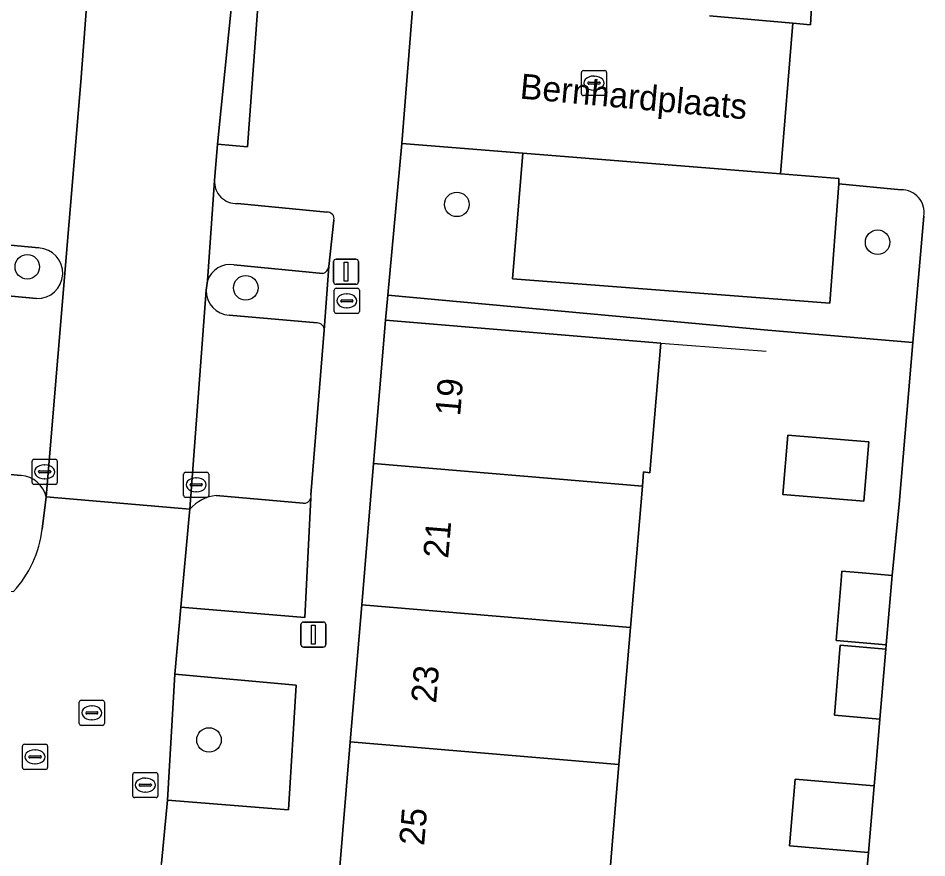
# Model space of a CAD drawing. Extents: x 159960 to 160866, y 382700 to 383354.
# Drawn here: x 160585.31 to 160621.51, y 383186.84 to 383220.3 of the extents above; entities that cross this region are included whole.
import ezdxf

# ---------------------------------------------------------------- set-up
doc = ezdxf.new("R2010")
doc.units = 0
for name, color, linetype in [('IMGEO_Boom', 7, 'Continuous'), ('IMGEO_Brandkraan', 7, 'Continuous'), ('IMGEO_Erf', 7, 'Continuous'), ('IMGEO_Groenvoorziening', 7, 'Continuous'), ('IMGEO_Kolk', 7, 'Continuous'), ('IMGEO_Lichtmast', 7, 'Continuous'), ('IMGEO_Muur', 7, 'Continuous'), ('IMGEO_Openbare_ruimte_label', 7, 'Continuous'), ('IMGEO_Pand', 7, 'Continuous'), ('IMGEO_Pand_nummerreeks', 7, 'Continuous'), ('IMGEO_Parkeervlak_open', 7, 'Continuous'), ('IMGEO_Rijbaan_lokaal_open', 7, 'Continuous'), ('IMGEO_Rioolput', 7, 'Continuous'), ('IMGEO_Voetpad_open', 7, 'Continuous')]:
    doc.layers.add(name, color=color, linetype=linetype)

msp = doc.modelspace()

# ---------------------------------------------------------------- linework, layer by layer
at = {"layer": 'IMGEO_Boom'}
for centre in [(160602.789, 383212.88), (160619.552, 383211.372), (160585.677, 383210.392), (160594.379, 383209.554), (160592.916, 383191.534)]:
    msp.add_circle(centre, 0.489, dxfattribs=at)
at = {"layer": 'IMGEO_Brandkraan'}
for p, q in [((160597.98, 383209.535), (160598.832, 383209.535)), ((160597.905, 383208.609), (160597.905, 383209.461)), ((160598.393, 383209.315), (160598.418, 383209.315)), ((160598.906, 383209.461), (160598.906, 383208.609)), ((160598.164, 383209.029), (160598.164, 383209.041)), ((160598.602, 383208.992), (160598.204, 383208.992)), ((160598.207, 383209.078), (160598.605, 383209.078)), ((160598.416, 383208.755), (160598.391, 383208.755)), ((160598.648, 383209.041), (160598.648, 383209.029)), ((160598.832, 383208.535), (160597.98, 383208.535))]:
    msp.add_line(p, q, dxfattribs=at)
for points in [[(160597.98, 383209.535), (160598.832, 383209.535)], [(160597.905, 383208.609), (160597.905, 383209.461)], [(160598.906, 383209.461), (160598.906, 383208.609)], [(160598.832, 383208.535), (160597.98, 383208.535)]]:
    msp.add_lwpolyline(points, dxfattribs=at)
for centre, radius, start, end in [((160597.982, 383209.459), 0.0765, 91.552, 178.448), ((160597.982, 383209.459), 0.0765, 91.552, 178.448), ((160598.83, 383209.459), 0.0765, 1.552, 88.448), ((160598.83, 383209.459), 0.0765, 1.552, 88.448), ((160598.204, 383209.038), 0.0403, 85.8775, 175.7526), ((160598.201, 383209.028), 0.0366, 178.938, 274.7102), ((160598.605, 383209.035), 0.043, 264.8664, 352.4533), ((160598.609, 383209.04), 0.0386, 1.7309, 96.639), ((160597.982, 383208.611), 0.0765, 181.552, 268.448), ((160597.982, 383208.611), 0.0765, 181.552, 268.448), ((160598.83, 383208.611), 0.0765, 271.552, 358.448), ((160598.83, 383208.611), 0.0765, 271.552, 358.448)]:
    msp.add_arc(centre, radius, start, end, dxfattribs=at)
for centre, major_axis, ratio, start_param, end_param in [((160598.392, 383209.035), (-0.387, 0.002), 0.722429, 4.712389, 7.853982), ((160598.417, 383209.035), (-0.39, 0.002), 0.717154, 1.570796, 4.712389)]:
    msp.add_ellipse(centre, major_axis=major_axis, ratio=ratio, start_param=start_param, end_param=end_param, dxfattribs=at)
at = {"layer": 'IMGEO_Erf'}
msp.add_lwpolyline([(160618.744, 383182.041), (160619.187, 383187.053), (160616.045, 383187.318), (160616.268, 383189.967), (160619.411, 383189.702), (160619.51, 383190.75), (160619.646, 383192.363), (160617.83, 383192.516), (160618.066, 383195.312), (160619.882, 383195.159), (160619.896, 383195.326), (160617.9, 383195.494), (160618.101, 383197.886), (160618.133, 383198.262), (160618.937, 383198.194), (160620.13, 383198.093), (160620.411, 383200.927), (160620.956, 383207.38), (160615.184, 383207.866), (160610.995, 383208.252), (160600.042, 383209.262), (160599.95, 383208.269), (160610.911, 383207.344), (160610.476, 383202.182), (160610.231, 383202.227), (160610.183, 383201.654), (160609.707, 383196.017), (160609.246, 383190.557), (160608.773, 383184.941)], dxfattribs=at)
msp.add_lwpolyline([(160619.201, 383203.416), (160619.001, 383201.046), (160615.778, 383201.317), (160615.978, 383203.688)], close=True, dxfattribs=at)
at = {"layer": 'IMGEO_Groenvoorziening'}
for points in [[(160620.485, 383213.461), (160618.008, 383213.698), (160617.644, 383208.944), (160605.013, 383209.916), (160605.417, 383214.921), (160600.599, 383215.308), (160600.042, 383209.262), (160610.995, 383208.252), (160615.184, 383207.866), (160620.956, 383207.38), (160621.395, 383212.417)], [(160586.13, 383211.144), (160582.317, 383211.506), (160582.177, 383209.489), (160586.042, 383209.131)], [(160597.453, 383210.126), (160593.907, 383210.476)], [(160597.507, 383207.862), (160597.692, 383210.4)], [(160592.86, 383209.832), (160592.805, 383209.455)], [(160593.72, 383208.459), (160597.227, 383208.159)], [(160585.434, 383202.074), (160581.574, 383202.42), (160581.011, 383197.801), (160585.127, 383197.45)], [(160586.264, 383199.937), (160586.43, 383201.221)], [(160592.151, 383200.736), (160592.13, 383200.465), (160591.797, 383196.833), (160596.728, 383196.421), (160596.971, 383201.168)], [(160596.666, 383200.975), (160593.201, 383201.28)]]:
    msp.add_lwpolyline(points, dxfattribs=at)
msp.add_lwpolyline([(160596.082, 383188.749), (160596.39, 383193.722), (160591.552, 383194.156), (160591.264, 383189.141)], close=True, dxfattribs=at)
for centre, radius, start, end in [((160620.506, 383212.56), 0.901, 350.8404, 91.3135), ((160586.082, 383210.138), 1.007, 267.6973, 87.2964), ((160593.764, 383209.535), 0.952, 81.3645, 161.8261), ((160597.36, 383210.448), 0.335, 286.09, 351.7161), ((160593.794, 383209.446), 0.989, 179.459, 265.6868), ((160597.22, 383207.872), 0.287, 357.9745, 88.6503), ((160585.348, 383200.965), 1.112, 13.2962, 85.5486), ((160593.388, 383199.634), 1.656, 96.4744, 138.3025), ((160596.707, 383201.248), 0.276, 261.5413, 343.1089), ((160581.881, 383200.437), 4.411, 317.3748, 353.4876)]:
    msp.add_arc(centre, radius, start, end, dxfattribs=at)
at = {"layer": 'IMGEO_Kolk'}
for p, q in [((160607.829, 383218.214), (160608.681, 383218.214)), ((160607.754, 383217.288), (160607.754, 383218.14)), ((160608.242, 383217.994), (160608.267, 383217.994)), ((160608.755, 383218.14), (160608.755, 383217.288)), ((160608.013, 383217.708), (160608.013, 383217.72)), ((160608.451, 383217.671), (160608.053, 383217.671)), ((160608.056, 383217.757), (160608.454, 383217.757)), ((160608.265, 383217.434), (160608.24, 383217.434)), ((160608.497, 383217.72), (160608.497, 383217.708)), ((160608.681, 383217.214), (160607.829, 383217.214)), ((160585.868, 383201.796), (160585.868, 383202.648)), ((160585.943, 383202.722), (160586.795, 383202.722)), ((160586.869, 383202.648), (160586.869, 383201.796)), ((160586.127, 383202.216), (160586.127, 383202.228)), ((160586.17, 383202.265), (160586.568, 383202.265)), ((160586.356, 383202.502), (160586.381, 383202.502)), ((160586.611, 383202.228), (160586.611, 383202.216)), ((160586.565, 383202.179), (160586.167, 383202.179)), ((160586.379, 383201.942), (160586.354, 383201.942)), ((160591.906, 383201.278), (160591.906, 383202.13)), ((160591.981, 383202.204), (160592.833, 383202.204)), ((160592.394, 383201.984), (160592.419, 383201.984)), ((160592.907, 383202.13), (160592.907, 383201.278)), ((160586.795, 383201.722), (160585.943, 383201.722)), ((160592.165, 383201.698), (160592.165, 383201.71)), ((160592.603, 383201.661), (160592.205, 383201.661)), ((160592.208, 383201.747), (160592.606, 383201.747)), ((160592.649, 383201.71), (160592.649, 383201.698)), ((160592.833, 383201.204), (160591.981, 383201.204)), ((160592.417, 383201.424), (160592.392, 383201.424))]:
    msp.add_line(p, q, dxfattribs=at)
for points in [[(160607.829, 383218.214), (160608.681, 383218.214)], [(160607.754, 383217.288), (160607.754, 383218.14)], [(160608.755, 383218.14), (160608.755, 383217.288)], [(160608.681, 383217.214), (160607.829, 383217.214)], [(160585.868, 383201.796), (160585.868, 383202.648)], [(160585.943, 383202.722), (160586.795, 383202.722)], [(160586.869, 383202.648), (160586.869, 383201.796)], [(160591.906, 383201.278), (160591.906, 383202.13)], [(160591.981, 383202.204), (160592.833, 383202.204)], [(160592.907, 383202.13), (160592.907, 383201.278)], [(160586.795, 383201.722), (160585.943, 383201.722)], [(160592.833, 383201.204), (160591.981, 383201.204)]]:
    msp.add_lwpolyline(points, dxfattribs=at)
for centre, radius, start, end in [((160607.831, 383218.138), 0.0765, 91.552, 178.448), ((160607.831, 383218.138), 0.0765, 91.552, 178.448), ((160608.679, 383218.138), 0.0765, 1.552, 88.448), ((160608.679, 383218.138), 0.0765, 1.552, 88.448), ((160608.053, 383217.717), 0.0403, 85.8775, 175.7526), ((160608.05, 383217.707), 0.0366, 178.938, 274.7102), ((160608.454, 383217.714), 0.043, 264.8664, 352.4533), ((160608.458, 383217.719), 0.0386, 1.7309, 96.639), ((160607.831, 383217.29), 0.0765, 181.552, 268.448), ((160607.831, 383217.29), 0.0765, 181.552, 268.448), ((160608.679, 383217.29), 0.0765, 271.552, 358.448), ((160608.679, 383217.29), 0.0765, 271.552, 358.448), ((160585.945, 383202.646), 0.0765, 91.552, 178.448), ((160585.945, 383202.646), 0.0765, 91.552, 178.448), ((160586.793, 383202.646), 0.0765, 1.552, 88.448), ((160586.793, 383202.646), 0.0765, 1.552, 88.448), ((160586.167, 383202.225), 0.0403, 85.8775, 175.7526), ((160586.572, 383202.227), 0.0386, 1.7309, 96.639), ((160586.164, 383202.215), 0.0366, 178.938, 274.7102), ((160586.568, 383202.222), 0.043, 264.8664, 352.4533), ((160591.983, 383202.128), 0.0765, 91.552, 178.448), ((160591.983, 383202.128), 0.0765, 91.552, 178.448), ((160592.831, 383202.128), 0.0765, 1.552, 88.448), ((160592.831, 383202.128), 0.0765, 1.552, 88.448), ((160585.945, 383201.798), 0.0765, 181.552, 268.448), ((160585.945, 383201.798), 0.0765, 181.552, 268.448), ((160586.793, 383201.798), 0.0765, 271.552, 358.448), ((160586.793, 383201.798), 0.0765, 271.552, 358.448), ((160592.205, 383201.707), 0.0403, 85.8775, 175.7526), ((160592.202, 383201.697), 0.0366, 178.938, 274.7102), ((160592.606, 383201.704), 0.043, 264.8664, 352.4533), ((160592.61, 383201.709), 0.0386, 1.7309, 96.639), ((160591.983, 383201.28), 0.0765, 181.552, 268.448), ((160591.983, 383201.28), 0.0765, 181.552, 268.448), ((160592.831, 383201.28), 0.0765, 271.552, 358.448), ((160592.831, 383201.28), 0.0765, 271.552, 358.448)]:
    msp.add_arc(centre, radius, start, end, dxfattribs=at)
for centre, major_axis, ratio, start_param, end_param in [((160608.241, 383217.714), (-0.387, 0.002), 0.722429, 4.712389, 7.853982), ((160608.266, 383217.714), (-0.39, 0.002), 0.717154, 1.570796, 4.712389), ((160586.355, 383202.222), (-0.387, 0.002), 0.722429, 4.712389, 7.853982), ((160586.38, 383202.222), (-0.39, 0.002), 0.717154, 1.570796, 4.712389), ((160592.393, 383201.704), (-0.387, 0.002), 0.722429, 4.712389, 7.853982), ((160592.418, 383201.704), (-0.39, 0.002), 0.717154, 1.570796, 4.712389)]:
    msp.add_ellipse(centre, major_axis=major_axis, ratio=ratio, start_param=start_param, end_param=end_param, dxfattribs=at)
at = {"layer": 'IMGEO_Lichtmast'}
for p, q in [((160597.878, 383209.798), (160597.878, 383210.598)), ((160597.878, 383210.598), (160597.878, 383209.798)), ((160597.978, 383210.698), (160598.768, 383210.698)), ((160598.768, 383210.698), (160597.978, 383210.698)), ((160598.868, 383210.598), (160598.868, 383209.798)), ((160598.868, 383209.798), (160598.868, 383210.598)), ((160598.768, 383209.698), (160597.978, 383209.698)), ((160597.978, 383209.698), (160598.768, 383209.698)), ((160596.578, 383195.333), (160596.578, 383196.133)), ((160596.578, 383196.133), (160596.578, 383195.333)), ((160596.678, 383196.233), (160597.468, 383196.233)), ((160597.468, 383196.233), (160596.678, 383196.233)), ((160597.568, 383196.133), (160597.568, 383195.333)), ((160597.568, 383195.333), (160597.568, 383196.133)), ((160597.468, 383195.233), (160596.678, 383195.233)), ((160596.678, 383195.233), (160597.468, 383195.233))]:
    msp.add_line(p, q, dxfattribs=at)
for points in [[(160598.298, 383210.573), (160598.448, 383210.573), (160598.448, 383209.823), (160598.298, 383209.823), (160598.298, 383210.573)], [(160596.998, 383196.108), (160597.148, 383196.108), (160597.148, 383195.358), (160596.998, 383195.358), (160596.998, 383196.108)]]:
    msp.add_lwpolyline(points, dxfattribs=at)
for centre, start, end in [((160597.978, 383210.598), 90, 180), ((160597.978, 383210.598), 90, 180), ((160598.768, 383210.598), 0, 90), ((160598.768, 383210.598), 360, 90), ((160597.978, 383209.798), 180, 270), ((160597.978, 383209.798), 180, 270), ((160598.768, 383209.798), 270, 0), ((160598.768, 383209.798), 270, 0), ((160596.678, 383196.133), 90, 180), ((160596.678, 383196.133), 90, 180), ((160597.468, 383196.133), 0, 90), ((160597.468, 383196.133), 360, 90), ((160596.678, 383195.333), 180, 270), ((160596.678, 383195.333), 180, 270), ((160597.468, 383195.333), 270, 0), ((160597.468, 383195.333), 270, 0)]:
    msp.add_arc(centre, 0.1, start, end, dxfattribs=at)
at = {"layer": 'IMGEO_Muur'}
msp.add_lwpolyline([(160610.911, 383207.344), (160615.114, 383207.034)], dxfattribs=at)
at = {"layer": 'IMGEO_Pand'}
for points in [[(160610.183, 383201.654), (160610.231, 383202.227), (160610.476, 383202.182), (160610.911, 383207.344), (160599.95, 383208.269), (160599.471, 383202.552)], [(160619.201, 383203.416), (160615.978, 383203.688), (160615.778, 383201.317), (160619.001, 383201.046)], [(160610.183, 383201.654), (160599.471, 383202.552), (160598.998, 383196.916), (160609.707, 383196.017)], [(160618.937, 383198.194), (160618.133, 383198.262), (160618.101, 383197.886), (160617.9, 383195.494), (160619.896, 383195.326), (160620.13, 383198.093)], [(160598.54, 383191.456), (160609.246, 383190.557), (160609.707, 383196.017), (160598.998, 383196.916)], [(160619.882, 383195.159), (160618.066, 383195.312), (160617.83, 383192.516), (160619.646, 383192.363)], [(160598.54, 383191.456), (160598.07, 383185.84), (160608.773, 383184.941), (160609.246, 383190.557)], [(160619.411, 383189.702), (160616.268, 383189.967), (160616.045, 383187.318), (160619.187, 383187.053)]]:
    msp.add_lwpolyline(points, close=True, dxfattribs=at)
at = {"layer": 'IMGEO_Parkeervlak_open'}
for points in [[(160586.43, 383201.221), (160587.803, 383217.766), (160588.259, 383223.756), (160588.179, 383224.135), (160588.18, 383223.959), (160588.158, 383223.827), (160588.102, 383223.654), (160587.992, 383223.468), (160587.838, 383223.306), (160587.532, 383223.136), (160587.27, 383223.088), (160583.342, 383223.457), (160582.317, 383211.506), (160586.13, 383211.144)], [(160593.138, 383213.838), (160592.86, 383209.832)], [(160597.613, 383212.565), (160594.045, 383212.914)], [(160597.692, 383210.4), (160597.893, 383212.253)], [(160593.907, 383210.476), (160597.453, 383210.126)], [(160586.042, 383209.131), (160582.177, 383209.489), (160581.574, 383202.42), (160585.434, 383202.074)], [(160592.805, 383209.455), (160592.151, 383200.736)], [(160597.227, 383208.159), (160593.72, 383208.459)], [(160596.978, 383201.301), (160597.507, 383207.862)], [(160593.201, 383201.28), (160596.666, 383200.975)]]:
    msp.add_lwpolyline(points, dxfattribs=at)
msp.add_lwpolyline([(160605.417, 383214.921), (160605.013, 383209.916), (160617.644, 383208.944), (160618.008, 383213.698), (160618.011, 383213.911), (160615.688, 383214.097)], close=True, dxfattribs=at)
for centre, radius, start, end in [((160594.005, 383213.782), 0.868, 176.2707, 272.6654), ((160597.645, 383212.312), 0.255, 346.6181, 97.1938), ((160586.082, 383210.138), 1.007, 267.6973, 87.2964), ((160593.764, 383209.535), 0.952, 81.3645, 161.8261), ((160597.36, 383210.448), 0.335, 286.09, 351.7161), ((160593.794, 383209.446), 0.989, 179.459, 265.6868), ((160597.22, 383207.872), 0.287, 357.9745, 88.6503), ((160585.348, 383200.965), 1.112, 13.2962, 85.5486), ((160593.388, 383199.634), 1.656, 96.4744, 138.3025), ((160596.707, 383201.248), 0.276, 261.5413, 343.1089), ((160596.719, 383201.248), 0.265, 342.4145, 11.56)]:
    msp.add_arc(centre, radius, start, end, dxfattribs=at)
at = {"layer": 'IMGEO_Rijbaan_lokaal_open'}
for points in [[(160588.259, 383223.756), (160587.803, 383217.766), (160586.43, 383201.221), (160592.151, 383200.736), (160592.805, 383209.455), (160592.86, 383209.832), (160593.138, 383213.838), (160593.259, 383215.278), (160593.858, 383221.217)], [(160605.124, 383221.033), (160601.07, 383221.342), (160600.599, 383215.308), (160605.417, 383214.921), (160615.688, 383214.097), (160616.173, 383220.1), (160612.857, 383220.394)], [(160616.927, 383220.983), (160616.878, 383220.037), (160616.173, 383220.1), (160615.688, 383214.097), (160618.011, 383213.911), (160618.008, 383213.698), (160620.485, 383213.461)], [(160621.395, 383212.417), (160620.956, 383207.38), (160620.411, 383200.927), (160620.13, 383198.093), (160619.896, 383195.326), (160619.882, 383195.159), (160619.646, 383192.363), (160619.51, 383190.75), (160619.411, 383189.702), (160619.187, 383187.053), (160618.744, 383182.041), (160618.455, 383178.627), (160618.304, 383177.2), (160617.977, 383173.125), (160617.964, 383172.98), (160619.683, 383172.842), (160624.136, 383172.528)], [(160591.552, 383194.156), (160591.797, 383196.833), (160592.13, 383200.465), (160592.151, 383200.736), (160586.43, 383201.221), (160586.264, 383199.937)], [(160585.049, 383185.702), (160584.93, 383184.746), (160590.797, 383184.278), (160591.022, 383186.62), (160591.264, 383189.141), (160591.552, 383194.156)]]:
    msp.add_lwpolyline(points, dxfattribs=at)
for centre, radius, start, end in [((160620.506, 383212.56), 0.901, 350.8404, 91.3135), ((160581.881, 383200.437), 4.411, 317.3748, 353.4876)]:
    msp.add_arc(centre, radius, start, end, dxfattribs=at)
at = {"layer": 'IMGEO_Rioolput'}
for p, q in [((160587.748, 383192.189), (160587.748, 383193.041)), ((160587.823, 383193.115), (160588.675, 383193.115)), ((160588.236, 383192.895), (160588.261, 383192.895)), ((160588.749, 383193.041), (160588.749, 383192.189)), ((160588.007, 383192.609), (160588.007, 383192.621)), ((160588.445, 383192.572), (160588.047, 383192.572)), ((160588.05, 383192.658), (160588.448, 383192.658)), ((160588.491, 383192.621), (160588.491, 383192.609)), ((160588.675, 383192.115), (160587.823, 383192.115)), ((160588.259, 383192.335), (160588.234, 383192.335)), ((160585.485, 383190.435), (160585.485, 383191.287)), ((160585.56, 383191.361), (160586.412, 383191.361)), ((160585.973, 383191.141), (160585.998, 383191.141)), ((160586.486, 383191.287), (160586.486, 383190.435)), ((160585.744, 383190.855), (160585.744, 383190.867)), ((160586.182, 383190.818), (160585.784, 383190.818)), ((160585.787, 383190.904), (160586.185, 383190.904)), ((160586.228, 383190.867), (160586.228, 383190.855)), ((160586.412, 383190.361), (160585.56, 383190.361)), ((160585.996, 383190.581), (160585.971, 383190.581)), ((160589.878, 383189.309), (160589.878, 383190.161)), ((160589.953, 383190.235), (160590.805, 383190.235)), ((160590.366, 383190.015), (160590.391, 383190.015)), ((160590.879, 383190.161), (160590.879, 383189.309)), ((160590.137, 383189.729), (160590.137, 383189.741)), ((160590.575, 383189.692), (160590.177, 383189.692)), ((160590.18, 383189.778), (160590.578, 383189.778)), ((160590.621, 383189.741), (160590.621, 383189.729)), ((160590.805, 383189.235), (160589.953, 383189.235)), ((160590.389, 383189.455), (160590.364, 383189.455))]:
    msp.add_line(p, q, dxfattribs=at)
for points in [[(160587.748, 383192.189), (160587.748, 383193.041)], [(160587.823, 383193.115), (160588.675, 383193.115)], [(160588.749, 383193.041), (160588.749, 383192.189)], [(160588.675, 383192.115), (160587.823, 383192.115)], [(160585.485, 383190.435), (160585.485, 383191.287)], [(160585.56, 383191.361), (160586.412, 383191.361)], [(160586.486, 383191.287), (160586.486, 383190.435)], [(160586.412, 383190.361), (160585.56, 383190.361)], [(160589.878, 383189.309), (160589.878, 383190.161)], [(160589.953, 383190.235), (160590.805, 383190.235)], [(160590.879, 383190.161), (160590.879, 383189.309)], [(160590.805, 383189.235), (160589.953, 383189.235)]]:
    msp.add_lwpolyline(points, dxfattribs=at)
for centre, radius, start, end in [((160587.825, 383193.039), 0.0765, 91.552, 178.448), ((160587.825, 383193.039), 0.0765, 91.552, 178.448), ((160588.673, 383193.039), 0.0765, 1.552, 88.448), ((160588.673, 383193.039), 0.0765, 1.552, 88.448), ((160588.047, 383192.618), 0.0403, 85.8775, 175.7526), ((160588.044, 383192.608), 0.0366, 178.938, 274.7102), ((160588.448, 383192.615), 0.043, 264.8664, 352.4533), ((160588.452, 383192.62), 0.0386, 1.7309, 96.639), ((160587.825, 383192.191), 0.0765, 181.552, 268.448), ((160587.825, 383192.191), 0.0765, 181.552, 268.448), ((160588.673, 383192.191), 0.0765, 271.552, 358.448), ((160588.673, 383192.191), 0.0765, 271.552, 358.448), ((160585.562, 383191.285), 0.0765, 91.552, 178.448), ((160585.562, 383191.285), 0.0765, 91.552, 178.448), ((160586.41, 383191.285), 0.0765, 1.552, 88.448), ((160586.41, 383191.285), 0.0765, 1.552, 88.448), ((160585.784, 383190.864), 0.0403, 85.8775, 175.7526), ((160585.781, 383190.854), 0.0366, 178.938, 274.7102), ((160586.185, 383190.861), 0.043, 264.8664, 352.4533), ((160586.189, 383190.866), 0.0386, 1.7309, 96.639), ((160585.562, 383190.437), 0.0765, 181.552, 268.448), ((160585.562, 383190.437), 0.0765, 181.552, 268.448), ((160586.41, 383190.437), 0.0765, 271.552, 358.448), ((160586.41, 383190.437), 0.0765, 271.552, 358.448), ((160589.955, 383190.159), 0.0765, 91.552, 178.448), ((160589.955, 383190.159), 0.0765, 91.552, 178.448), ((160590.803, 383190.159), 0.0765, 1.552, 88.448), ((160590.803, 383190.159), 0.0765, 1.552, 88.448), ((160590.177, 383189.738), 0.0403, 85.8775, 175.7526), ((160590.174, 383189.728), 0.0366, 178.938, 274.7102), ((160590.578, 383189.735), 0.043, 264.8664, 352.4533), ((160590.582, 383189.74), 0.0386, 1.7309, 96.639), ((160589.955, 383189.311), 0.0765, 181.552, 268.448), ((160589.955, 383189.311), 0.0765, 181.552, 268.448), ((160590.803, 383189.311), 0.0765, 271.552, 358.448), ((160590.803, 383189.311), 0.0765, 271.552, 358.448)]:
    msp.add_arc(centre, radius, start, end, dxfattribs=at)
for centre, major_axis, ratio, start_param, end_param in [((160588.235, 383192.615), (-0.387, 0.002), 0.722429, 4.712389, 7.853982), ((160588.26, 383192.615), (-0.39, 0.002), 0.717154, 1.570796, 4.712389), ((160585.972, 383190.861), (-0.387, 0.002), 0.722429, 4.712389, 7.853982), ((160585.997, 383190.861), (-0.39, 0.002), 0.717154, 1.570796, 4.712389), ((160590.365, 383189.735), (-0.387, 0.002), 0.722429, 4.712389, 7.853982), ((160590.39, 383189.735), (-0.39, 0.002), 0.717154, 1.570796, 4.712389)]:
    msp.add_ellipse(centre, major_axis=major_axis, ratio=ratio, start_param=start_param, end_param=end_param, dxfattribs=at)
at = {"layer": 'IMGEO_Voetpad_open'}
for points in [[(160594.539, 383224.354), (160593.858, 383221.217), (160593.259, 383215.278), (160594.443, 383215.171), (160594.846, 383220.587)], [(160612.857, 383220.394), (160616.173, 383220.1), (160616.878, 383220.037), (160616.927, 383220.983), (160616.978, 383222.309), (160612.535, 383222.677)], [(160595.116, 383222.101), (160594.96, 383221.4), (160594.846, 383220.587), (160594.443, 383215.171), (160593.259, 383215.278), (160593.138, 383213.838)], [(160598.07, 383185.84), (160598.54, 383191.456), (160598.998, 383196.916), (160599.471, 383202.552), (160599.95, 383208.269), (160600.042, 383209.262), (160600.599, 383215.308), (160601.07, 383221.342)], [(160594.045, 383212.914), (160597.613, 383212.565)], [(160597.893, 383212.253), (160597.692, 383210.4), (160597.507, 383207.862), (160596.978, 383201.301)], [(160596.971, 383201.168), (160596.728, 383196.421), (160591.797, 383196.833), (160591.552, 383194.156), (160596.39, 383193.722), (160596.082, 383188.749), (160591.264, 383189.141), (160591.022, 383186.62)]]:
    msp.add_lwpolyline(points, dxfattribs=at)
for centre, radius, start, end in [((160594.005, 383213.782), 0.868, 176.2707, 272.6654), ((160597.645, 383212.312), 0.255, 346.6181, 97.1938), ((160596.719, 383201.248), 0.265, 342.4145, 11.56)]:
    msp.add_arc(centre, radius, start, end, dxfattribs=at)

# ---------------------------------------------------------------- texts
at = {"layer": 'IMGEO_Openbare_ruimte_label'}
msp.add_text('Bernhardplaats', height=1, rotation=354.7226, dxfattribs=at).set_placement((160605.276, 383217.102))
at = {"layer": 'IMGEO_Pand_nummerreeks'}
for s, rotation, p in [('19', 85.2074, (160602.919, 383204.423)), ('21', 85.2027, (160602.443, 383198.749)), ('23', 85.2074, (160601.96, 383192.978)), ('25', 85.2074, (160601.484, 383187.301))]:
    msp.add_text(s, height=1, rotation=rotation, dxfattribs=at).set_placement(p)

doc.saveas('drawing.dxf')
